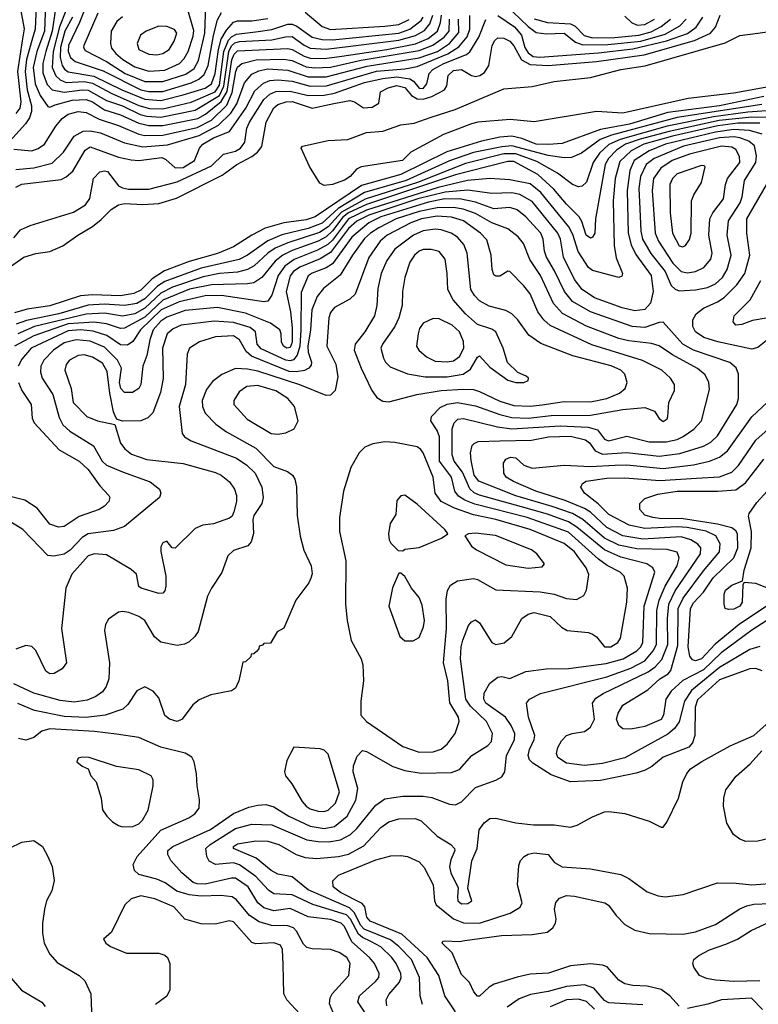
# Model space of a CAD drawing. Extents: x 997026 to 1115308, y 536381 to 619039.
# Tile 307 of 484: x 1060215 to 1063877, y 586983 to 591862. Entities that reach past the tile are written whole.
import ezdxf

# ---------------------------------------------------------------- set-up
doc = ezdxf.new("R2010")
doc.units = 0

msp = doc.modelspace()

# ---------------------------------------------------------------- linework, layer by layer
at = {"layer": '0CON20XD'}
for points in [[(1060306.4, 592155), (1060292.1, 591815), (1060275, 591758.8), (1060248.9, 591665), (1060241.7, 591605), (1060252.2, 591515), (1060273.9, 591435), (1060273.1, 591406.9), (1060263.7, 591376.3), (1060244, 591346), (1060148.7, 591241.3)], [(1060415.7, 592075), (1060376, 591805), (1060344.7, 591705), (1060329.1, 591645), (1060329.1, 591599.1), (1060350.9, 591540.9), (1060375, 591514), (1060435, 591502.4), (1060525, 591515.3), (1060555, 591512.8), (1060645, 591462), (1060725, 591435.3), (1060812, 591392), (1060845, 591383.4), (1060915, 591379.1), (1061085, 591414.4), (1061205, 591486.8), (1061227.7, 591532.3), (1061252.3, 591705), (1061265, 591731.9), (1061282.2, 591747.8), (1061305, 591754.5), (1061465, 591762), (1061532.3, 591777.7), (1061565, 591778.7), (1061625, 591735.2), (1061655, 591721.4), (1061735, 591716.2), (1062095, 591760), (1062176.8, 591783.2), (1062221.6, 591808.4), (1062248.2, 591841.8), (1062263.1, 591885)], [(1060344.7, 591985.3), (1060337.8, 591805), (1060300.4, 591705), (1060282.4, 591625), (1060292.2, 591545), (1060316.4, 591486.4), (1060355, 591431.9), (1060365, 591429.2), (1060390.1, 591439.9), (1060475, 591464.2), (1060545, 591466.8), (1060575, 591455.1), (1060635, 591416.2), (1060715, 591390.4), (1060805, 591348.9), (1060855, 591338.1), (1060925, 591338), (1061097.2, 591372.8), (1061135.8, 591394.2), (1061213.7, 591456.3), (1061243.7, 591506.3), (1061267.4, 591662.6), (1061278.1, 591691.9), (1061295, 591708.5), (1061545, 591719.3), (1061565, 591715.2), (1061625, 591681.6), (1061655, 591671.5), (1061725, 591669.2), (1061799.7, 591680.3), (1062035, 591713.7), (1062176.8, 591743.2), (1062240.2, 591769.8), (1062287, 591805), (1062301.8, 591848.2), (1062305.3, 591885)], [(1060560.4, 591975), (1060511.4, 591848.6), (1060456.4, 591735), (1060454.4, 591705), (1060467, 591675), (1060489.6, 591655), (1060525, 591642.9), (1060628.2, 591608.2), (1060815, 591514.3), (1060855, 591506), (1060925, 591506.9), (1061065, 591549.1), (1061102.9, 591567.1), (1061129.8, 591590.2), (1061149.6, 591635), (1061175.5, 591784.5), (1061195, 591861.5), (1061215, 591898)], [(1060855, 591606.8), (1060935, 591612.9), (1061006.4, 591645), (1061029.6, 591670.4), (1061049.5, 591705), (1061075, 591780), (1061079, 591809), (1061034.5, 591955.5)], [(1060218.8, 591915), (1060236.5, 591816.5), (1060227, 591757), (1060203.4, 591605), (1060219.9, 591455), (1060215.7, 591424.3), (1060195, 591397)], [(1060444, 591906), (1060413, 591827), (1060381.6, 591705), (1060375.4, 591625.4), (1060393.5, 591583.5), (1060415, 591563.9), (1060445, 591551.1), (1060535, 591555.3), (1060575, 591547.4), (1060668.1, 591498.1), (1060805, 591436.9), (1060857.6, 591422.4), (1060925, 591420.2), (1061065, 591453.3), (1061183.5, 591505), (1061205, 591538.2), (1061226.6, 591705), (1061249.7, 591760.3), (1061265, 591777.7), (1061288.9, 591791.1), (1061396.4, 591803.6), (1061465, 591814.1), (1061545, 591839.9), (1061565, 591840.6), (1061589.6, 591829.6), (1061665, 591776.1), (1061715, 591763.7), (1061765, 591761.8), (1062095.1, 591794.9), (1062149.8, 591815), (1062205, 591858.1), (1062215.1, 591875)], [(1060602.1, 591895), (1060532.1, 591735), (1060530.5, 591725), (1060539, 591709), (1060645, 591654.2), (1060738.1, 591595), (1060835, 591555.4), (1060925, 591555.4), (1061037.7, 591592.3), (1061079.6, 591620.4), (1061100.8, 591659.2), (1061132.3, 591795), (1061137.5, 591932.5)], [(1061629.6, 591899.6), (1061715, 591828.2), (1061755, 591813.3), (1062025, 591829.5), (1062095, 591839), (1062145, 591863.5)], [(1062660.4, 591900.4), (1062735, 591827.7), (1062775, 591799.2), (1062825, 591791.5), (1062915, 591795.6), (1062970.2, 591750.2), (1063007.6, 591737.6), (1063131, 591739)], [(1060152.2, 590627.8), (1060235.4, 590684.6), (1060295, 590703.5), (1060365, 590713.3), (1060428.6, 590741.4), (1060502.9, 590795), (1060575, 590836.9), (1060618.8, 590871.2), (1060668.3, 590921.7), (1060705, 590944.6), (1060735, 590950.6), (1060825, 590945.8), (1060905, 590951.8), (1060992.3, 590977.7), (1061218.6, 591091.4), (1061291.8, 591145), (1061366.5, 591183.5), (1061394.1, 591205.9), (1061415.6, 591234.4), (1061436.2, 591355), (1061474.3, 591425), (1061495, 591441.6), (1061535.4, 591454.6), (1061565, 591456.7), (1061665, 591423.5), (1061772.4, 591447.6), (1061851.3, 591461.3), (1061874.4, 591454.4), (1061920, 591425), (1061962, 591428), (1061995, 591448.8), (1062004.4, 591505), (1062041.1, 591525), (1062085, 591535.9), (1062125, 591527), (1062157, 591487), (1062185, 591470), (1062215, 591468.5), (1062258.9, 591481.1), (1062320.9, 591515), (1062332.5, 591535), (1062338.8, 591585), (1062365, 591611.1), (1062405, 591615.7), (1062455, 591585.7), (1062475, 591581), (1062496.4, 591585), (1062519.9, 591600.1), (1062541.4, 591635), (1062556.7, 591735), (1062570.1, 591759.9), (1062585, 591771.5), (1062615, 591770), (1062645, 591755.3), (1062665, 591732), (1062703, 591663), (1062745, 591639.6), (1062835, 591635.6), (1063075, 591654.2), (1063311.3, 591688.7), (1063560.1, 591759.9), (1063639.4, 591795), (1063664.8, 591825), (1063687.9, 591885)], [(1060185, 591220.5), (1060275, 591212.3), (1060306.2, 591223.8), (1060338.5, 591245), (1060393.6, 591335), (1060425, 591371.9), (1060455, 591393.7), (1060505, 591406.6), (1060545, 591401.9), (1060609.6, 591369.6), (1060705, 591338), (1060804.7, 591294.7), (1060835, 591288), (1060925, 591290.1), (1061095, 591327.2), (1061165.1, 591364.9), (1061241.3, 591438.7), (1061268.3, 591501.7), (1061285.6, 591605), (1061295, 591626.8), (1061316.9, 591645), (1061386.5, 591663.5), (1061525, 591667.1), (1061565, 591660.4), (1061635, 591629.4), (1061677, 591623), (1061755, 591626.7), (1061907.9, 591662.1), (1062195, 591709.1), (1062263.6, 591736.4), (1062319.4, 591775), (1062343.3, 591805), (1062346.4, 591865)], [(1060185, 590781.1), (1060218.5, 590821.5), (1060267.1, 590842.9), (1060481.1, 590908.9), (1060541.5, 590945), (1060563.1, 590976.9), (1060580.3, 591075), (1060612.5, 591107.5), (1060635, 591113.9), (1060649.4, 591109.4), (1060705, 591039.6), (1060725, 591028.5), (1060755, 591022.6), (1060855, 591022.7), (1060995, 591058.1), (1061165, 591137.9), (1061224.8, 591195.2), (1061285, 591210.5), (1061309.3, 591225), (1061331.3, 591255), (1061341.5, 591325), (1061353.4, 591355), (1061425, 591466.6), (1061455, 591493.3), (1061485, 591505.8), (1061555, 591508.7), (1061645, 591486.1), (1061725, 591487.8), (1061775, 591498.4), (1061925, 591551.4), (1062015, 591571), (1062085, 591578.6), (1062149.7, 591569.7), (1062167.4, 591557.4), (1062195, 591522.9), (1062215, 591522), (1062233.8, 591545), (1062244.3, 591595), (1062263, 591615), (1062318.1, 591645), (1062430.2, 591689.8), (1062447, 591703), (1062491.8, 591775), (1062526.4, 591863.6)], [(1060195, 591032.9), (1060225, 591047.6), (1060420.9, 591070.9), (1060445, 591082.7), (1060477.7, 591112.3), (1060539.2, 591215), (1060565, 591231.8), (1060705, 591181.3), (1060767.7, 591167.7), (1060805, 591165.2), (1060919.2, 591179.2), (1060939.6, 591169.6), (1060985, 591128.1), (1061025, 591130), (1061081.8, 591165), (1061105.8, 591225), (1061123.3, 591245), (1061175, 591276.4), (1061255, 591307.8), (1061336.3, 591423.7), (1061379.9, 591510.1), (1061422.8, 591547.2), (1061455, 591560.2), (1061495.4, 591564.6), (1061565, 591557.4), (1061655, 591532.2), (1061736, 591534), (1061983.7, 591606.3), (1062125, 591619.4), (1062185, 591631), (1062337.8, 591692.2), (1062391.6, 591728.4), (1062433.5, 591776.5), (1062447.2, 591815), (1062447, 591883)], [(1060195, 591120), (1060285, 591128.3), (1060375, 591150.7), (1060432.5, 591205), (1060484.8, 591285.2), (1060530.3, 591309.7), (1060565, 591312), (1060615, 591301.5), (1060735, 591251.3), (1060825, 591231.5), (1060948.2, 591241.8), (1061105, 591288.6), (1061200.7, 591339.3), (1061261.2, 591398.8), (1061291.9, 591445), (1061330.1, 591549.9), (1061365, 591592), (1061401.2, 591608.8), (1061445, 591618.3), (1061545, 591612.5), (1061645, 591579.6), (1061735, 591578.8), (1061937.8, 591632.2), (1062195, 591672.8), (1062285.6, 591705), (1062346.4, 591745), (1062391.7, 591798.3), (1062389.9, 591865)], [(1060476.5, 591875), (1060438.8, 591805), (1060416.5, 591725), (1060415.6, 591675.6), (1060424.9, 591635), (1060436.5, 591616.5), (1060455, 591603.7), (1060582.9, 591582.9), (1060720.9, 591515), (1060835, 591467.6), (1060915, 591461.2), (1061025, 591489.1), (1061135, 591522.9), (1061165.2, 591545), (1061183.9, 591595), (1061200.4, 591715), (1061214.3, 591765.7), (1061239.4, 591810.6), (1061275, 591850.6), (1061295, 591857), (1061365, 591856.7), (1061445, 591867.3)], [(1060725, 591876.5), (1060696.9, 591853.1), (1060668.8, 591805), (1060665.2, 591745), (1060670.7, 591720.7), (1060690.8, 591695), (1060725.9, 591665), (1060785, 591628.6), (1060855, 591606.8)], [(1062585, 591882.5), (1062667.4, 591827.4), (1062702.3, 591785), (1062719.4, 591725), (1062735, 591697.5), (1062760.5, 591680.5), (1062794, 591676), (1063085, 591697.4), (1063255, 591717.5), (1063421.9, 591758.1), (1063526.4, 591793.6), (1063568.9, 591825), (1063602.5, 591875)], [(1062765, 591866.4), (1062831, 591849), (1062945, 591842.5), (1062969.4, 591829.4), (1063014, 591784), (1063055, 591771.7), (1063165, 591773.8), (1063285, 591785.4), (1063345, 591801.6), (1063395, 591827.9), (1063441.3, 591865)], [(1063131, 591739), (1063295, 591756.6), (1063415, 591790.2), (1063487.5, 591832.5), (1063518.3, 591865)], [(1063215, 591879.2), (1063247.5, 591847.5), (1063275.8, 591835.8), (1063315, 591839), (1063361.9, 591865)], [(1060895, 591688.2), (1060925, 591694.1), (1060955.5, 591715), (1060981.5, 591755), (1060993.5, 591795), (1060983.1, 591813.1), (1060945, 591827.7), (1060905, 591829.6), (1060842, 591805), (1060814.2, 591785), (1060797.8, 591745), (1060805.6, 591715), (1060855, 591691.8), (1060895, 591688.2)], [(1063965, 591536.6), (1063755, 591498.8), (1063529, 591471), (1063205, 591398.6), (1063075, 591407.1), (1062765, 591355.6), (1062646.8, 591366.8), (1062486.3, 591353.7), (1062455, 591345.6), (1062316.2, 591293.8), (1062154.1, 591205.9), (1062112.5, 591165), (1061907.5, 591132.5), (1061885, 591121.9), (1061852.5, 591085), (1061825, 591066.2), (1061765, 591045.6), (1061725, 591040.8), (1061702.7, 591052.7), (1061652, 591135), (1061610, 591225), (1061616.7, 591235), (1061745, 591263.9), (1061842, 591268), (1061935, 591302.9), (1062015, 591310), (1062105, 591341.4), (1062170.3, 591349.7), (1062255, 591378.6), (1062373.2, 591416.8), (1062615, 591519.4), (1062755, 591530.6), (1062865, 591556.2), (1063044.5, 591575.5), (1063195, 591614.8), (1063316.4, 591633.6), (1063713.2, 591746.8), (1063785, 591784.5), (1063875, 591794.7), (1064135, 591832.9)], [(1063905, 591481.6), (1063685, 591434.8), (1063428.4, 591401.6), (1063237.9, 591345), (1063095, 591318.1), (1062905, 591248.7), (1062836.7, 591243.3), (1062775, 591246.1), (1062705, 591272.7), (1062655, 591284.9), (1062595, 591279.4), (1062505, 591259.4), (1062332.2, 591207.8), (1062105, 591095.1), (1061909.7, 591040.3), (1061679.6, 590885), (1061635, 590870.7), (1061524.9, 590855.1), (1061431.3, 590828.7), (1061365.1, 590794.9), (1061275, 590736.8), (1061195, 590704.1), (1061055, 590663.7), (1060932.4, 590617.6), (1060871.3, 590578.7), (1060815, 590522.1), (1060780, 590505), (1060715, 590494.1), (1060575, 590498.5), (1060515.9, 590494.1), (1060365, 590444.8), (1060252, 590428), (1060189.7, 590410.3)], [(1063895, 591441.8), (1063475, 591376.7), (1063149.5, 591290.5), (1063092, 591268), (1062999.9, 591200.1), (1062950.6, 591179.4), (1062915, 591177.9), (1062835, 591189.5), (1062655, 591236.3), (1062605, 591232.2), (1062465, 591203.3), (1062345, 591163.3), (1062131.7, 591065), (1061925, 591005.5), (1061793.5, 590926.5), (1061715, 590853.4), (1061645, 590827.9), (1061515, 590795.9), (1061445, 590765.7), (1061345, 590695.2), (1061303.3, 590673.2), (1061115, 590631.1), (1060935, 590564.2), (1060898.6, 590541.4), (1060835, 590479.4), (1060795, 590455.6), (1060734.4, 590445.6), (1060635, 590452.8), (1060555, 590447.7), (1060408.5, 590405), (1060248.2, 590371.8), (1060197.1, 590352.9)], [(1063963.1, 591413.1), (1063825, 591404.2), (1063655, 591381.2), (1063425, 591334.2), (1063191.1, 591268.9), (1063136.2, 591243.8), (1063089.8, 591200.2), (1063058.7, 591155), (1063025, 591057.5), (1063003.6, 591036.4), (1062985, 591034.5), (1062955, 591046.2), (1062881.2, 591101.2), (1062778.9, 591158.9), (1062675, 591197.4), (1062615, 591196.9), (1062425, 591150), (1062187.7, 591055), (1061927.6, 590972.4), (1061811, 590909), (1061745, 590835.7), (1061702, 590808), (1061545, 590757), (1061480.7, 590729.3), (1061444.4, 590705), (1061378, 590642), (1061345, 590624.1), (1061295, 590611.3), (1061205, 590603.9), (1061125, 590587.3), (1060973.1, 590536.9), (1060915, 590507), (1060835, 590431.9), (1060785, 590404.2), (1060725, 590392.9), (1060635, 590408), (1060545, 590403.3), (1060288.2, 590341.8), (1060205.2, 590305)], [(1063965, 591377.8), (1063845, 591379.9), (1063682.2, 591362.2), (1063435, 591308.4), (1063290.5, 591269.5), (1063219.1, 591245), (1063173, 591215), (1063134.5, 591175), (1063117.4, 591145), (1063069.7, 590875), (1063066.4, 590805), (1063055.4, 590785), (1063045, 590780), (1063023.7, 590795), (1063002.3, 590862.3), (1062989.1, 590885), (1062925, 590948.2), (1062863, 591023), (1062784.3, 591095), (1062665, 591158.8), (1062635, 591159.6), (1062537.8, 591135), (1062375, 591092.7), (1061935, 590946.1), (1061845.6, 590905), (1061816.4, 590883.6), (1061765, 590815.3), (1061735, 590786.8), (1061695, 590763.9), (1061565, 590718.5), (1061518.7, 590695), (1061482.1, 590665), (1061414.9, 590585.1), (1061375, 590558.5), (1061345, 590553), (1061165, 590548.5), (1061056.1, 590526.1), (1060925, 590472.7), (1060835, 590388.2), (1060735, 590333.8), (1060715, 590331.4), (1060644.9, 590354.9), (1060583.9, 590363.9), (1060455, 590355.2), (1060285, 590296.3), (1060188.3, 590245)], [(1063896.1, 591295), (1063833.9, 591313.9), (1063755, 591317.5), (1063665, 591305.1), (1063417.1, 591245), (1063335, 591213), (1063262.1, 591165), (1063239.1, 591115), (1063225.8, 591015.8), (1063231, 590805), (1063247.1, 590747.1), (1063269.3, 590699.3), (1063346, 590595), (1063356.1, 590515), (1063342, 590458), (1063315, 590426.8), (1063265, 590419.8), (1063201.9, 590435), (1063065, 590484), (1063003.2, 590525), (1062966.1, 590575), (1062910.4, 590685), (1062895.6, 590775), (1062882.7, 590805), (1062755, 590961), (1062695, 590996.1), (1062655, 591003.9), (1062555, 591001.3), (1062437.4, 591017.4), (1062325, 591007.8), (1062188.7, 590975), (1061945, 590894.1), (1061886.6, 590863.4), (1061845, 590828), (1061755, 590708.6), (1061705, 590677.5), (1061603.3, 590635), (1061573.1, 590615), (1061555, 590592.7), (1061536.3, 590515), (1061557.6, 590415), (1061565.2, 590334.9), (1061565, 590263.3), (1061555, 590237.2), (1061540, 590235), (1061522.1, 590245), (1061512.1, 590265), (1061511.8, 590305), (1061504.7, 590324.7), (1061457.6, 590357.6), (1061335, 590408), (1061195, 590435.8), (1061035, 590421.4), (1060945, 590388.6), (1060915, 590367.5), (1060876.4, 590325), (1060860.6, 590275), (1060845, 590197.5), (1060825.4, 590145), (1060816.1, 590055), (1060805, 590034.6), (1060774.8, 590015.2), (1060735, 590015.3), (1060716.2, 590035), (1060710.2, 590065), (1060719.4, 590135), (1060700.2, 590175), (1060635, 590239.3), (1060565, 590269.3), (1060495, 590275.1), (1060435, 590261), (1060382.5, 590225), (1060334.1, 590175), (1060319.1, 590145), (1060317.8, 590115), (1060326.4, 590086.4), (1060379.6, 590005), (1060410.7, 589890.7), (1060429.2, 589855), (1060462.7, 589822.7), (1060580.8, 589750.8), (1060624.3, 589675), (1060644.7, 589655), (1060725, 589621.1), (1060862.4, 589572.4), (1060907.8, 589535), (1060914.4, 589515), (1060907.8, 589495), (1060735, 589350), (1060679.4, 589330.6), (1060555, 589314.8), (1060525, 589296.3), (1060465, 589233.1), (1060435, 589213.2), (1060384, 589204), (1060355, 589207.3), (1060230.4, 589335), (1060175, 589370.9)], [(1063885, 591349.2), (1063775, 591348.8), (1063675.9, 591335.9), (1063451.9, 591285), (1063309.5, 591245), (1063246.9, 591213.1), (1063190.6, 591159.4), (1063167.3, 591075), (1063157.3, 590965), (1063162.9, 590742.9), (1063172.7, 590682.7), (1063203.8, 590605), (1063199.5, 590590.5), (1063185.8, 590584.2), (1063055, 590618.9), (1063035, 590634.5), (1062983.2, 590713.2), (1062957.8, 590797.8), (1062938, 590835), (1062797.9, 591005), (1062745, 591049), (1062645, 591068.8), (1062545, 591074.8), (1062434.6, 591064.6), (1062289.3, 591030.7), (1061935, 590918.8), (1061845, 590876.1), (1061765, 590769.9), (1061742, 590748), (1061690.5, 590719.5), (1061575, 590674.6), (1061528.9, 590641.1), (1061496.9, 590595), (1061465, 590497.1), (1061445, 590467.8), (1061425, 590464.6), (1061215.7, 590495.7), (1061134.5, 590494.5), (1061005, 590464.7), (1060916.5, 590425), (1060813.4, 590325), (1060775, 590266.7), (1060750.1, 590249.9), (1060715, 590251.5), (1060647, 590297), (1060578.9, 590318.9), (1060515.9, 590325.9), (1060455, 590320.9), (1060271.1, 590235), (1060225, 590179.6), (1060207.4, 590145)], [(1063485, 590519.1), (1063565, 590523.8), (1063625, 590535.7), (1063665, 590552.5), (1063699.8, 590585), (1063722.2, 590625), (1063742, 590695), (1063722.8, 590795), (1063729.7, 590865), (1063786.8, 590955), (1063796.8, 590985), (1063808, 591065), (1063864.4, 591155), (1063867.4, 591187.4), (1063857.3, 591237.3), (1063830.5, 591260.5), (1063785, 591277.2), (1063755, 591281), (1063685, 591276.5), (1063505.2, 591234.8), (1063361.2, 591175), (1063321, 591145), (1063292, 591085), (1063284, 591025), (1063288.9, 590925), (1063293.8, 590815), (1063303.4, 590775), (1063343.5, 590703.5), (1063415.5, 590615), (1063444.8, 590544.8), (1063465, 590526.1), (1063485, 590519.1)], [(1063525, 590607.7), (1063565, 590614.2), (1063606.3, 590633.7), (1063640.9, 590675), (1063648.1, 590705), (1063631.4, 590795), (1063636.9, 590875), (1063650.8, 590905), (1063703.8, 590975), (1063713.8, 591045), (1063724.8, 591075), (1063785.2, 591155), (1063783.4, 591185), (1063765, 591218.7), (1063745, 591229.8), (1063695, 591234.8), (1063535, 591195.9), (1063449.4, 591165), (1063393.7, 591126.3), (1063357, 591075), (1063349.8, 591015), (1063365.2, 590805), (1063382.4, 590765), (1063453.5, 590655), (1063493.6, 590613.6), (1063525, 590607.7)], [(1063503.1, 590736.9), (1063515, 590742.9), (1063536.4, 590773.6), (1063544.7, 590805), (1063545.3, 590965), (1063556.9, 590995), (1063595, 591056.2), (1063612.5, 591132.5), (1063608.3, 591138.3), (1063595, 591139.2), (1063475, 591097.9), (1063451.8, 591075), (1063437.6, 591045), (1063439.4, 590905), (1063451, 590805), (1063485, 590741.5), (1063503.1, 590736.9)], [(1063956.8, 590303.2), (1063875, 590238.2), (1063845, 590229.6), (1063675.8, 590265), (1063606.9, 590286.9), (1063564.7, 590315), (1063551.8, 590341.8), (1063552.7, 590375), (1063568.5, 590405), (1063605, 590433.3), (1063675, 590463.5), (1063708.2, 590485), (1063771, 590549), (1063810.2, 590605), (1063834.2, 590695), (1063820.2, 590805), (1063820.2, 590875), (1063935.3, 591075)], [(1063895.9, 588635.9), (1063865, 588646.4), (1063835, 588645.7), (1063685, 588591), (1063575, 588491.1), (1063563.1, 588455), (1063562.7, 588315), (1063550.9, 588279.1), (1063533.1, 588256.9), (1063405, 588208.2), (1063349, 588161), (1063316.2, 588143.8), (1063271.8, 588128.2), (1063175, 588107.7), (1063095, 588091.1), (1062945.5, 588085.5), (1062849.4, 588119.4), (1062758.3, 588178.3), (1062741.8, 588195), (1062735.4, 588215.4), (1062742.4, 588245), (1062766.2, 588295), (1062768.5, 588315), (1062737.1, 588405), (1062726.7, 588475), (1062742.9, 588495), (1062796.7, 588523.2), (1063125, 588606.2), (1063245, 588648), (1063315, 588684.4), (1063356.2, 588735), (1063371.5, 588765), (1063373.3, 588935), (1063384.9, 588985.1), (1063415.8, 589054.2), (1063473.8, 589155), (1063484.1, 589195), (1063475, 589223.3), (1063425, 589237.4), (1063275, 589240), (1063185, 589258.6), (1063115, 589292.9), (1063007.3, 589385), (1062955, 589414.4), (1062855, 589449.9), (1062675, 589501.8), (1062491.3, 589575), (1062468.1, 589605), (1062452.4, 589677.6), (1062449.3, 589715), (1062458.5, 589751.5), (1062467.3, 589762.7), (1062488, 589772), (1062595, 589775.2), (1062751.9, 589778.1), (1062836.7, 589795), (1062945, 589798), (1063020.4, 589780.4), (1063039.4, 589765), (1063068.2, 589725), (1063105, 589708.4), (1063225, 589716.9), (1063385, 589699.8), (1063487.9, 589712.1), (1063605, 589749.5), (1063640.8, 589769.2), (1063675, 589799.2), (1063770.6, 589955), (1063778.4, 589985), (1063779.3, 590105), (1063767.4, 590137.4), (1063735, 590164.1), (1063555, 590224.4), (1063503.4, 590255), (1063405, 590363.8), (1063385, 590362), (1063315, 590336.9), (1063251.7, 590341.7), (1063045, 590414.8), (1062956, 590466), (1062915.1, 590515.1), (1062867, 590617), (1062826.1, 590685), (1062816.1, 590715), (1062809.8, 590775), (1062797.8, 590805), (1062724.9, 590884.9), (1062680.7, 590920.7), (1062645, 590930.7), (1062565, 590925.2), (1062475, 590958.3), (1062395, 590974.9), (1062315, 590972.6), (1062241.3, 590958.7), (1062005.7, 590885), (1061946, 590855), (1061861, 590785), (1061765, 590652.9), (1061735, 590631.8), (1061665, 590606.6), (1061645, 590593.3), (1061609.6, 590510.4), (1061609.3, 590325), (1061603.3, 590245), (1061590.3, 590199.7), (1061572.9, 590177.1), (1061555, 590171.4), (1061535, 590175.7), (1061411.3, 590231.3), (1061393, 590255), (1061383.6, 590315), (1061357.2, 590337.2), (1061275, 590362.1), (1061178.2, 590368.2)], [(1062034.7, 586975), (1062032, 587005), (1062045, 587031.8), (1062097.9, 587092.1), (1062106.2, 587115), (1062104.3, 587135), (1062081.9, 587185), (1062059.8, 587215), (1062005, 587267.7), (1061955, 587294.6), (1061915, 587314.1), (1061895, 587331), (1061855.2, 587405.2), (1061835, 587425.5), (1061667.9, 587477.9), (1061565, 587525.5), (1061475, 587529.5), (1061448.1, 587548.1), (1061385.9, 587615.9), (1061305, 587674.2), (1061275, 587683.9), (1061184.8, 587674.8), (1061155, 587692.5), (1061142.5, 587715), (1061138.4, 587755), (1061158.4, 587775), (1061285, 587854.4), (1061365, 587874.8), (1061465, 587871.6), (1061638.5, 587798.5), (1061695, 587788.8), (1061747.9, 587787.9), (1061805, 587798.5), (1061855, 587823.4), (1061886.4, 587853.6), (1061979.9, 587970.1), (1062025, 588000.3), (1062115, 588014.3), (1062215, 588013.7), (1062257.4, 588007.4), (1062345, 587974.6), (1062375, 587971.5), (1062405, 587985.4), (1062475, 588057.1), (1062576.2, 588093.8), (1062605, 588110.5), (1062620, 588135), (1062628.3, 588215), (1062667.3, 588292.7), (1062669.5, 588325), (1062651.2, 588365), (1062623.1, 588405), (1062525.2, 588475), (1062516.1, 588495), (1062516.9, 588525), (1062545, 588574.4), (1062585, 588604), (1062605, 588606.7), (1062645, 588598), (1062725, 588631.5), (1062825, 588645.3), (1062935, 588647.5), (1063121.8, 588671.8), (1063206.2, 588695), (1063274.2, 588735), (1063293.9, 588755), (1063303.5, 588775), (1063311.5, 588955), (1063364.1, 589124.1), (1063354.6, 589145), (1063323.3, 589165), (1063195, 589198.5), (1063115, 589234.8), (1062977.7, 589347.7), (1062935, 589373.6), (1062831.7, 589411.7), (1062702.4, 589447.6), (1062495, 589505.7), (1062468, 589518), (1062447.2, 589537.2), (1062410.3, 589620.3), (1062369.6, 589675), (1062358.3, 589705), (1062358.8, 589835), (1062368.2, 589865), (1062387.6, 589882.4), (1062415, 589885.6), (1062584.1, 589844.1), (1062655, 589834.3), (1062895, 589850.1), (1063033, 589843), (1063079, 589829), (1063115, 589783.4), (1063133.3, 589775), (1063225, 589798.6), (1063335, 589770.2), (1063420.5, 589769.5), (1063475, 589782.2), (1063505, 589796.3), (1063557.7, 589832.3), (1063594.6, 589875), (1063635, 590030), (1063630.8, 590065), (1063612.9, 590102.9), (1063575, 590134.1), (1063451.9, 590201.9), (1063385, 590246.4), (1063347.4, 590257.4), (1063235, 590270.4), (1063185, 590282.1), (1063025, 590343.6), (1062906.3, 590406.3), (1062861.4, 590455), (1062797, 590595), (1062744.3, 590674.3), (1062712.8, 590752.8), (1062686.8, 590786.8), (1062635.7, 590825.7), (1062555, 590854.8), (1062475, 590901.3), (1062413.1, 590923.1), (1062365, 590932.1), (1062285, 590930.3), (1062195, 590912.1), (1062081.9, 590875), (1061995, 590831.4), (1061954, 590805), (1061925, 590777.4), (1061864.4, 590695), (1061804.2, 590595.8), (1061720.5, 590529.5), (1061690.4, 590489.6), (1061663.1, 590425), (1061657.1, 590325), (1061643.7, 590245), (1061644.6, 590214.6), (1061661.4, 590165), (1061659.8, 590150.2), (1061648.8, 590135), (1061626.1, 590123.9), (1061585, 590117.1), (1061551, 590119), (1061364.7, 590194.7), (1061338.3, 590218.3), (1061305, 590276.2), (1061275, 590295.6), (1061185, 590290), (1061105.7, 590265), (1061057.1, 590235), (1061044.4, 590205), (1061037.1, 590055), (1061005.8, 589945), (1061020.9, 589810.9), (1061032.5, 589795), (1061065.3, 589775.3), (1061289.1, 589689.1), (1061340.8, 589655), (1061382.5, 589615), (1061415.2, 589545.2), (1061422.6, 589495), (1061415.7, 589464.3), (1061375.4, 589405), (1061371.1, 589385), (1061373.5, 589316.5), (1061362.5, 589275), (1061345.6, 589254.4), (1061275, 589231.8), (1061246.5, 589205), (1061216.8, 589123.2), (1061165, 589045.7), (1061146.4, 589005), (1061099.1, 588830.9), (1061083.3, 588805), (1061055, 588778.9), (1061032.4, 588767.6), (1060995, 588760.9), (1060915, 588776.9), (1060883.9, 588803.9), (1060835, 588885.3), (1060805, 588905.3), (1060755.2, 588925.2), (1060725, 588929.6), (1060704.7, 588925.3), (1060655, 588891.4), (1060639.5, 588865), (1060634.6, 588835), (1060660, 588675), (1060657.5, 588595), (1060643.1, 588556.9), (1060625, 588531.1), (1060592, 588508), (1060549.3, 588490.7), (1060485, 588479.5), (1060415, 588487.6), (1060285, 588524), (1060185, 588571.4)], [(1061938, 586925), (1061890.5, 586995), (1061899.5, 587025), (1061979.6, 587095), (1061994.7, 587115), (1061996.6, 587135), (1061973.4, 587185), (1061949.1, 587215), (1061861.7, 587291.7), (1061825, 587368.9), (1061808.2, 587385), (1061755, 587403.8), (1061645, 587416), (1061555, 587457.3), (1061475, 587445.9), (1061425, 587461.5), (1061395, 587485.4), (1061347.5, 587565), (1061285, 587607), (1061265, 587607.5), (1061135, 587578.5), (1061095, 587579), (1061075, 587585.8), (1061018.2, 587635), (1060964.3, 587695), (1060949.4, 587725), (1060950, 587745), (1060974, 587765), (1061161, 587849), (1061275, 587928.9), (1061350.4, 587959.6), (1061395, 587970.4), (1061435, 587973.5), (1061475, 587961.5), (1061549.2, 587915), (1061655, 587865.2), (1061725, 587853.7), (1061775.4, 587864.6), (1061838.3, 587915), (1061881, 587995), (1061891.8, 588051.8), (1061868.9, 588135), (1061869.4, 588165), (1061888, 588212), (1061915, 588240), (1061935, 588235.7), (1062065, 588161.8), (1062125, 588141.9), (1062205, 588127.5), (1062355, 588132.1), (1062395, 588146.9), (1062456.7, 588215), (1062535.3, 588264.7), (1062554.5, 588285), (1062558.2, 588325), (1062529.7, 588385), (1062449.4, 588459.4), (1062427.1, 588495), (1062401.1, 588695), (1062403.6, 588755), (1062412, 588788), (1062440.6, 588859.4), (1062455, 588877.5), (1062475, 588887.5), (1062495, 588872.5), (1062555, 588775.6), (1062575, 588766.4), (1062616.5, 588773.5), (1062655.6, 588805), (1062705, 588894.2), (1062735, 588915.6), (1062765, 588924.5), (1062844.3, 588905), (1062901, 588851), (1062928.6, 588835), (1063034.8, 588824.8), (1063055, 588817.8), (1063075, 588804.6), (1063115, 588754.3), (1063145, 588754.3), (1063180.6, 588775), (1063192.8, 588797.2), (1063225.3, 588975), (1063228.5, 589045), (1063212.5, 589105), (1063192.5, 589125), (1063127.9, 589157.9), (1063085, 589187.9), (1062935, 589322.4), (1062730.4, 589395), (1062470.8, 589460.8), (1062421.1, 589481.1), (1062390.8, 589500.8), (1062372.3, 589525), (1062356.1, 589595), (1062297, 589675), (1062297, 589795), (1062285, 589826.5), (1062253.1, 589875), (1062256.7, 589895), (1062299, 589941), (1062335, 589956.5), (1062385, 589964.4), (1062475, 589949.3), (1062595, 589905.2), (1062655, 589890.3), (1062735, 589887.7), (1062849.3, 589900.7), (1063045, 589902.7), (1063205, 589930.5), (1063315, 589940), (1063361.7, 589921.7), (1063385.6, 589885), (1063405, 589870.9), (1063425, 589884.3), (1063428.9, 589895), (1063433.3, 589965), (1063461.5, 590025), (1063461.5, 590055), (1063442.2, 590085), (1063398.1, 590125), (1063302.8, 590172.8), (1063051.7, 590251.7), (1062845, 590346.9), (1062813.3, 590375), (1062784.5, 590414.5), (1062745, 590503.1), (1062715, 590543.5), (1062645, 590613.8), (1062635, 590616.7), (1062595, 590590.8), (1062575, 590591.4), (1062565, 590598), (1062556.9, 590625), (1062552.9, 590695), (1062531.2, 590771.2), (1062499.6, 590805), (1062415, 590864.8), (1062355, 590883.6), (1062285, 590888.1), (1062206.5, 590875), (1062154.1, 590855), (1062037.1, 590795), (1062001.7, 590765), (1061945.5, 590684.5), (1061877.6, 590502.4), (1061852.1, 590477.9), (1061775, 590436.4), (1061755, 590410.8), (1061747.7, 590385), (1061737.3, 590245), (1061782.9, 590155), (1061791.7, 590091.7)], [(1062745, 589946.5), (1062805, 589953.8), (1062915, 589970.4), (1063045, 589968.7), (1063125, 589985.2), (1063188, 590012), (1063217.5, 590035), (1063226, 590065), (1063214.7, 590104.7), (1063194.4, 590125), (1063147.3, 590147.3), (1062956.8, 590196.8), (1062798.1, 590258.1), (1062739, 590299), (1062685, 590375.5), (1062654.4, 590405), (1062625, 590421.3), (1062543.1, 590443.1), (1062495, 590468.9), (1062469.7, 590495), (1062452.1, 590525), (1062433.8, 590705), (1062417.3, 590747.3), (1062385.4, 590785), (1062354.5, 590805), (1062305, 590820.7), (1062275, 590823.3), (1062215, 590816.5), (1062166.6, 590795), (1062074.1, 590725), (1062035, 590669.1), (1062007.7, 590605), (1061989.7, 590530.3), (1061986.2, 590445), (1061974.3, 590395), (1061926.6, 590315), (1061878.2, 590255), (1061873.4, 590225), (1061908.2, 590135), (1061961.1, 590025), (1061985, 589990.5), (1062015, 589971.8), (1062045, 589968.5), (1062184, 590005), (1062305.2, 590025.2), (1062415, 590030.7), (1062465, 590029), (1062495, 590020.2), (1062595, 589972.4), (1062665, 589949.8), (1062745, 589946.5)], [(1062715, 590064), (1062736.4, 590073.6), (1062737.5, 590085), (1062725.9, 590095.9), (1062683.9, 590113.9), (1062633.9, 590163.9), (1062611.4, 590235), (1062575.6, 590315), (1062555, 590328.9), (1062485, 590352), (1062425.3, 590405), (1062363.9, 590473.9), (1062337.7, 590525), (1062334.6, 590605), (1062323.8, 590675), (1062295, 590712.7), (1062255, 590723.9), (1062215, 590722.7), (1062195, 590715.9), (1062172.7, 590695), (1062149.9, 590660.1), (1062124.7, 590585.3), (1062112.9, 590515), (1062110.8, 590445), (1062095, 590384), (1062075, 590341.4), (1062013.1, 590255), (1062005.4, 590235), (1062018.5, 590185), (1062028.9, 590165), (1062051.9, 590141.9), (1062137.6, 590107.6), (1062225, 590093), (1062335, 590091.5), (1062414.3, 590105.7), (1062449.2, 590130.8), (1062485, 590190), (1062495, 590196.7), (1062545, 590140.8), (1062635, 590076.2), (1062675, 590064.2), (1062715, 590064)], [(1063916.4, 590383.6), (1063848.2, 590371.8), (1063795, 590351.9), (1063765, 590348), (1063752.5, 590365), (1063757.1, 590395), (1063836.2, 590473.8), (1063889.5, 590569.5)], [(1062335, 590166.7), (1062365, 590171.8), (1062395, 590192.7), (1062416.9, 590235), (1062415, 590267.1), (1062394.7, 590315), (1062358.2, 590348.2), (1062295, 590379.3), (1062265, 590380.7), (1062215, 590358.2), (1062197.7, 590332.3), (1062190.3, 590305), (1062182.3, 590245), (1062192.9, 590225), (1062231.9, 590191.9), (1062275, 590170.5), (1062335, 590166.7)], [(1061178.2, 590368.2), (1061015, 590349), (1060975, 590330.5), (1060946.8, 590305), (1060923.1, 590235), (1060926.4, 590083.6), (1060913.6, 590015), (1060875, 589914.3), (1060850.8, 589889.2), (1060815, 589873.5), (1060725, 589872.9), (1060700.3, 589880.3), (1060691.1, 589891.1), (1060679.6, 589919.6), (1060661, 590011), (1060649.3, 590119.3), (1060625, 590159.4), (1060575, 590190.2), (1060535, 590201.9), (1060505, 590197.6), (1060462.5, 590175), (1060445, 590154.2), (1060438.9, 590125), (1060470.5, 590035), (1060479.5, 589965), (1060547.5, 589895), (1060600, 589875), (1060686, 589856), (1060715, 589762.9), (1060735.5, 589735), (1060769.3, 589709.3), (1060845, 589682.9), (1061025, 589663.4), (1061185, 589618.2), (1061212.9, 589605), (1061255, 589571.4), (1061280, 589535), (1061290.5, 589505), (1061290, 589475), (1061277.1, 589422.9), (1061267.6, 589402.4), (1061255, 589392.5), (1061175, 589364.4), (1061123.2, 589356.8), (1061085, 589340.8), (1060985, 589242.5), (1060970, 589245), (1060945, 589277.5), (1060925, 589270), (1060915, 589250), (1060913.9, 589226.1), (1060940, 589105), (1060940, 589055), (1060935, 589032.5), (1060925, 589020), (1060905, 589018.8), (1060817.5, 589045), (1060805, 589053.8), (1060793.3, 589115), (1060766.8, 589136.8), (1060645, 589210.5), (1060585, 589215.4), (1060555, 589204.4), (1060473.3, 589115), (1060443.1, 589045), (1060422.2, 588845), (1060447.1, 588675), (1060426, 588645), (1060385, 588621.9), (1060365, 588620), (1060345, 588632.9), (1060295, 588736), (1060275, 588755.8), (1060245, 588760.8), (1060195, 588742.9)], [(1061791.7, 590091.7), (1061779.2, 590025), (1061755, 590002), (1061735, 590000), (1061603, 590053), (1061395, 590119.8), (1061345, 590130.6), (1061285, 590134.1), (1061216.9, 590103.1), (1061170.6, 590069.4), (1061140.6, 590029.4), (1061119.6, 589975), (1061120.8, 589945), (1061135, 589912.5), (1061187.9, 589857.9), (1061240.5, 589820.5), (1061385, 589738.4), (1061475, 589647.9), (1061542.6, 589622.6), (1061567.5, 589605), (1061578.6, 589585), (1061586.8, 589546.8), (1061590.5, 589405), (1061605, 589303.3), (1061623.1, 589233.1), (1061660, 589155), (1061664.3, 589115.7), (1061658.6, 589095), (1061648, 589072), (1061584.3, 588985.7), (1061525, 588847.5), (1061490.7, 588829.3), (1061458.3, 588771.7), (1061425, 588770), (1061418.3, 588761.7), (1061401.7, 588758.3), (1061400, 588745), (1061388.3, 588731.7), (1061375, 588720), (1061361.7, 588718.3), (1061360, 588705), (1061335, 588680), (1061321.7, 588678.3), (1061301.4, 588585), (1061285, 588550), (1061265, 588536), (1061163.2, 588516.8), (1061105, 588490.8), (1061073, 588467), (1061020.6, 588395), (1060996, 588384), (1060958, 588395), (1060935, 588414), (1060905, 588502), (1060876, 588535), (1060835, 588555.7), (1060795, 588536.9), (1060751.1, 588468.9), (1060725.7, 588445), (1060638.8, 588415), (1060545, 588404.1), (1060435, 588408.8), (1060288.9, 588438.9), (1060205, 588473.1)], [(1060208.8, 590065), (1060224.8, 590025), (1060271.5, 589955), (1060276.7, 589886.7), (1060287.3, 589865), (1060411, 589731), (1060508.9, 589675), (1060555, 589633.8), (1060612.1, 589552.1), (1060657.1, 589505), (1060661.4, 589495), (1060657.1, 589475), (1060635, 589451.4), (1060608.8, 589435), (1060510.1, 589399.9), (1060435, 589350.6), (1060407, 589347), (1060365, 589361.9), (1060301.9, 589441.9), (1060240.5, 589480.5), (1060175, 589498.2)], [(1061495, 589807.8), (1061535, 589814.7), (1061576.2, 589835), (1061595.9, 589875), (1061577.3, 589945), (1061544, 589985), (1061485, 590023.4), (1061395, 590049.6), (1061340.8, 590045), (1061302.3, 590017.7), (1061276.2, 589975), (1061276.2, 589955), (1061343.2, 589883.2), (1061462, 589812), (1061495, 589807.8)], [(1063885, 588756.4), (1063835, 588741.6), (1063685, 588652.3), (1063545, 588537.7), (1063511.6, 588485), (1063485, 588383.1), (1063460.7, 588349.3), (1063428.6, 588321.4), (1063215.5, 588204.5), (1063104.6, 588175.4), (1063015, 588166), (1062925, 588177.5), (1062883.1, 588205), (1062876.8, 588225), (1062882.7, 588255), (1062900.9, 588289.1), (1062925.9, 588314.1), (1062954, 588325), (1063015, 588335.3), (1063045, 588356.8), (1063064.8, 588395), (1063055.3, 588475), (1063070.5, 588499.5), (1063107.5, 588522.5), (1063330.3, 588629.7), (1063364.9, 588655.1), (1063398.2, 588691.8), (1063428.6, 588765), (1063425.8, 588895), (1063432.9, 588965), (1063465, 589031), (1063590.2, 589215), (1063591.6, 589245), (1063577.5, 589262.5), (1063541.8, 589285), (1063495, 589298.6), (1063305, 589288.6), (1063205, 589303.6), (1063125, 589345.8), (1063045, 589421), (1063015, 589440.3), (1062919.1, 589479.1), (1062773.5, 589525), (1062663.2, 589573.2), (1062627.5, 589595), (1062614.7, 589615), (1062614, 589665), (1062625.5, 589685), (1062647.5, 589695), (1062675, 589691.2), (1062714.1, 589654.1), (1062755, 589639.5), (1062915, 589654.8), (1063045, 589647.7), (1063165.4, 589654.6), (1063225, 589656.7), (1063405, 589638.5), (1063555, 589656.5), (1063635.5, 589674.5), (1063685, 589694.3), (1063724.2, 589725.8), (1063845, 589893.8), (1063948.6, 589991.4)], [(1064045, 588966.2), (1063845, 588836.9), (1063693, 588725), (1063605, 588640.8), (1063502.7, 588587.3), (1063444.7, 588535.3), (1063417.9, 588495), (1063406.5, 588415), (1063395, 588394.1), (1063315, 588360), (1063245, 588346.2), (1063205, 588348.1), (1063184.6, 588364.6), (1063174.4, 588395), (1063182.5, 588425), (1063205.6, 588465), (1063329.2, 588540.7), (1063389.2, 588595), (1063430, 588620), (1063443.3, 588636.7), (1063478.5, 588761.5), (1063479.5, 588945), (1063504, 588996), (1063605, 589131.4), (1063684.3, 589225), (1063687.6, 589265), (1063666.1, 589305), (1063618, 589328), (1063524.2, 589345), (1063475, 589348.2), (1063315, 589341), (1063237.3, 589357.3), (1063135, 589409.3), (1063082.5, 589462.5), (1063015.5, 589515), (1062997.5, 589545), (1063005.7, 589564.3), (1063023.3, 589575), (1063125, 589590.2), (1063215, 589591.1), (1063387.9, 589577.9), (1063570.9, 589590.9), (1063685, 589596.5), (1063745, 589620.6), (1063777.8, 589652.2), (1063865, 589778.7), (1063925, 589833.1)], [(1062195, 588232.3), (1062265, 588233.7), (1062305, 588246.4), (1062335, 588271.1), (1062373.3, 588325), (1062393.9, 588385), (1062389.7, 588405), (1062346.8, 588476.8), (1062337.9, 588585), (1062316, 588675), (1062330.2, 588845), (1062329.3, 588990.7), (1062336.6, 589033.4), (1062350.5, 589059.5), (1062385, 589080.8), (1062465, 589092.2), (1062485, 589088), (1062575, 589037.3), (1062795, 589027.5), (1062865.2, 589015.2), (1062925, 588993.8), (1062975, 588989.2), (1063011.2, 589008.8), (1063024.5, 589035.5), (1063036.6, 589113.4), (1063023.2, 589145), (1062964.8, 589225), (1062915, 589265.6), (1062745.8, 589335.8), (1062575.1, 589385.1), (1062465, 589408.5), (1062371, 589441), (1062305, 589474), (1062274, 589515), (1062264.4, 589595), (1062215.2, 589715), (1062203, 589733), (1062185, 589745.4), (1062075, 589767.1), (1062025, 589769.5), (1061965, 589760.6), (1061926.8, 589743.2), (1061898, 589715), (1061856.4, 589643.6), (1061820.5, 589525), (1061800.5, 589395), (1061800.5, 589325), (1061831.2, 589181.2), (1061830.9, 588965), (1061838.9, 588885), (1061858.6, 588785), (1061907.1, 588695), (1061916.7, 588665), (1061920, 588585), (1061906.7, 588485), (1061906.9, 588415), (1061933.5, 588385), (1062115, 588260.6), (1062195, 588232.3)], [(1063955, 588979.9), (1063783, 588867), (1063662.2, 588767.8), (1063595, 588694.8), (1063565, 588684.8), (1063550.3, 588690.3), (1063537.9, 588707.9), (1063528.4, 588755), (1063540.5, 588945), (1063555, 588972.3), (1063604.7, 589025.3), (1063653.8, 589096.2), (1063755, 589196), (1063775.5, 589245), (1063774.3, 589314.3), (1063765, 589329.8), (1063745, 589343.4), (1063675, 589362.7), (1063495, 589389.9), (1063399.2, 589389.2), (1063354.2, 589395.8), (1063315, 589406.9), (1063288.9, 589435), (1063289.4, 589465), (1063315, 589490), (1063378.5, 589511.5), (1063475, 589525.8), (1063674.5, 589525.5), (1063765, 589532.9), (1063812.5, 589567.5), (1063905, 589684.7)], [(1062115, 589230), (1062125, 589237.5), (1062195, 589246.7), (1062306.8, 589293.2), (1062336.7, 589315), (1062323.3, 589335), (1062185, 589461.2), (1062125, 589506.7), (1062105, 589502.5), (1062085, 589480), (1062079.3, 589410.7), (1062051.2, 589365), (1062043.8, 589315), (1062046.7, 589285), (1062055, 589267.5), (1062091.7, 589231.7), (1062115, 589230)], [(1063935, 589040.8), (1063865, 589068.9), (1063806.7, 589073.3), (1063799.3, 589060.7), (1063797.3, 588975), (1063785, 588956.5), (1063755, 588940.7), (1063729.4, 588939.4), (1063713.3, 588945), (1063707.1, 588965), (1063706.9, 589015), (1063714.4, 589035), (1063745, 589059.2), (1063798.8, 589081.2), (1063806.5, 589135), (1063841.1, 589245), (1063843.6, 589325), (1063828.6, 589401.4), (1063831.4, 589415), (1063870.1, 589469.9), (1063920.9, 589525)], [(1062735, 589143.5), (1062805, 589151.2), (1062817.5, 589165), (1062779.2, 589215), (1062752, 589235), (1062573.2, 589306.8), (1062475, 589317.9), (1062440, 589315), (1062422.5, 589305), (1062455, 589253.8), (1062478.8, 589235), (1062625, 589161.1), (1062735, 589143.5)], [(1062165, 588783.8), (1062195, 588801.2), (1062217.4, 588852.6), (1062221.2, 588885), (1062210.2, 588960.2), (1062195, 588998), (1062158, 589045), (1062125, 589102.5), (1062105, 589120), (1062095, 589120), (1062062.7, 589047.3), (1062044.4, 588955), (1062099.2, 588805), (1062125, 588784), (1062165, 588783.8)], [(1062211.6, 586981.6), (1062200, 587025), (1062196.2, 587115), (1062157.3, 587205), (1062095, 587269), (1062052.9, 587302.9), (1061922.8, 587355), (1061904.5, 587375), (1061875.5, 587435.5), (1061850.5, 587460.5), (1061645, 587550.7), (1061565, 587614.7), (1061495, 587627.3), (1061460.9, 587645), (1061387.5, 587707.5), (1061275, 587754.6), (1061275.5, 587765), (1061295, 587777.6), (1061385, 587793.3), (1061445, 587790.5), (1061500, 587775), (1061585, 587725.4), (1061629.6, 587709.6), (1061685.8, 587705.8), (1061795, 587715.2), (1061845, 587727.5), (1061921.2, 587768.8), (1062005, 587858.5), (1062045, 587886.8), (1062095, 587901.3), (1062175, 587902.9), (1062205, 587892.5), (1062285, 587816.5), (1062352.5, 587775), (1062370.8, 587755), (1062372.5, 587745), (1062351.9, 587698.1), (1062346.3, 587663.7), (1062352.5, 587635), (1062389.1, 587559.1), (1062385.6, 587515), (1062386.9, 587495), (1062405, 587480), (1062437.2, 587482.8), (1062456.7, 587495), (1062436.7, 587556.7), (1062457, 587693), (1062482.5, 587755), (1062493, 587847), (1062517.4, 587882.6), (1062545, 587903.1), (1062575, 587905.6), (1062675, 587881.5), (1062762.6, 587872.6), (1062865, 587871.8), (1062945, 587860.9), (1062979.5, 587870.5), (1063055, 587911.9), (1063115, 587935.8), (1063135, 587937.5), (1063215, 587928.6), (1063335, 587890.8), (1063395, 587860), (1063405, 587860), (1063423.8, 587885), (1063480.6, 588005), (1063502.5, 588085), (1063523, 588127), (1063540.9, 588149.1), (1063596.7, 588186.7), (1063737.1, 588262.9), (1063855, 588314.7), (1063946, 588395)], [(1061776.2, 586925), (1061750.7, 586985), (1061753.3, 587015), (1061764.7, 587035), (1061846.1, 587125), (1061853.1, 587185), (1061836.5, 587215), (1061799.1, 587239.1), (1061755, 587254.5), (1061665, 587257.2), (1061638.2, 587265), (1061621.4, 587281.4), (1061588, 587345), (1061571.8, 587361.8), (1061545, 587372.2), (1061463.9, 587373.9), (1061401.4, 587391.4), (1061355, 587423.3), (1061290.1, 587500.1), (1061268.1, 587515), (1061212, 587522), (1061115, 587518.1), (1061054.9, 587524.9), (1060993.9, 587543.9), (1060936, 587584), (1060895, 587603), (1060805.5, 587625.5), (1060784.7, 587645), (1060778.1, 587675), (1060797.2, 587715), (1060915, 587845.3), (1061052.7, 587907.3), (1061082.7, 587927.3), (1061104.4, 587955), (1061106.8, 587996.8), (1061094.3, 588065), (1061091.4, 588125), (1061080, 588185), (1061067.6, 588207.6), (1061035, 588227.8), (1060915, 588257.5), (1060805, 588304.7), (1060695, 588322.1), (1060585, 588334.8), (1060365, 588347.7), (1060323.8, 588336.2), (1060284.3, 588305), (1060245, 588291.5), (1060209.3, 588299.3)], [(1061725, 587938.4), (1061745, 587944.2), (1061781.2, 587978.8), (1061800.2, 588035), (1061745, 588222.5), (1061725, 588242.9), (1061705, 588248.9), (1061573.8, 588256.2), (1061538.8, 588191.2), (1061526.9, 588135), (1061531.9, 588115), (1061564.7, 588074.7), (1061615, 587987.8), (1061635, 587963.9), (1061655, 587951.6), (1061695, 587940), (1061725, 587938.4)], [(1064015, 587823.9), (1063875, 587790.4), (1063815, 587790.3), (1063785, 587800.8), (1063753.1, 587825), (1063721.2, 587881.2), (1063704.6, 587965), (1063705.4, 588005), (1063716.2, 588045), (1063766.3, 588113.7), (1063836, 588174), (1063895, 588238.8)], [(1060725, 587862), (1060775, 587864.3), (1060805, 587877.1), (1060824.3, 587895), (1060852.5, 587945), (1060876.2, 588065), (1060876.2, 588095), (1060866.7, 588115), (1060805, 588144.3), (1060695, 588161.2), (1060560, 588205), (1060525, 588208), (1060505, 588202.5), (1060497.5, 588185), (1060525, 588163.3), (1060555, 588150), (1060567.5, 588115), (1060593.3, 588085), (1060618.8, 588005), (1060626.1, 587946.1), (1060646.7, 587915), (1060675, 587886.7), (1060705, 587868.8), (1060725, 587862)], [(1060165, 587757.3), (1060225, 587785.5), (1060285, 587794.5), (1060328.6, 587765), (1060354.6, 587714.6), (1060375.7, 587665), (1060385.7, 587595.7), (1060374.4, 587545), (1060348.5, 587495), (1060337.3, 587455), (1060327.9, 587385), (1060327.9, 587335), (1060336, 587286), (1060365, 587230.8), (1060399.9, 587189.9), (1060510, 587125), (1060538.3, 587098.3), (1060566.8, 587035), (1060571.5, 586945)], [(1062374.8, 586945), (1062323.1, 587025), (1062293, 587125), (1062234.8, 587215), (1062110.1, 587330.1), (1061952.3, 587395), (1061935.3, 587415), (1061926, 587465), (1061913, 587483), (1061805, 587536.4), (1061768.9, 587565), (1061768, 587595), (1061795, 587622.5), (1061980.9, 587699.1), (1062055, 587717.7), (1062105, 587720.3), (1062138, 587715), (1062195, 587689.2), (1062220.1, 587660.1), (1062264.2, 587575), (1062271.2, 587495), (1062279.7, 587475), (1062365, 587406), (1062415, 587386.8), (1062495, 587384.8), (1062645.8, 587434.2), (1062695.6, 587464.4), (1062706, 587485), (1062683.7, 587575), (1062689, 587671), (1062698.2, 587695), (1062715.2, 587714.8), (1062735, 587726.6), (1062765, 587733.5), (1062834.3, 587724.3), (1062866.2, 587685), (1062905, 587664.5), (1063045, 587653.5), (1063195.3, 587625.3), (1063235, 587606.7), (1063325, 587539.5), (1063380.5, 587520.5), (1063415, 587515.5), (1063505, 587526.5), (1063675, 587584.4), (1063766.3, 587583.7), (1063845.3, 587575.3), (1063955, 587582.6)], [(1061602.9, 586935), (1061540, 587005), (1061524, 587035), (1061520.5, 587180.5), (1061518, 587255), (1061507.5, 587275), (1061475, 587287.7), (1061385, 587282.9), (1061365, 587289.4), (1061275, 587391.2), (1061253.7, 587396.3), (1061185, 587380), (1061115, 587381.2), (1061033.9, 587403.9), (1060978.8, 587465), (1060885, 587505.9), (1060815, 587519.7), (1060767.5, 587505), (1060735.7, 587475), (1060669.4, 587340.6), (1060630, 587305), (1060642.5, 587285), (1060665, 587268.8), (1060745, 587236.7), (1060905, 587236.2), (1060935, 587226.7), (1060947.5, 587215), (1060960, 587185), (1060960, 587055), (1060945, 587023.3), (1060887.6, 586982.4)], [(1063485, 586973.5), (1063438.2, 587025), (1063395, 587056.2), (1063325, 587073.4), (1063255, 587076), (1063215, 587084), (1063185, 587101.8), (1063128.2, 587168.2), (1063105, 587176.9), (1063045, 587182.7), (1062945, 587173.1), (1062837, 587137), (1062745, 587132.5), (1062682, 587118), (1062566.9, 587083.1), (1062541.9, 587068.1), (1062495, 587023.8), (1062485, 587023.8), (1062466, 587045), (1062445, 587091.2), (1062405, 587131.2), (1062358.5, 587238.5), (1062310, 587285), (1062312.5, 587295), (1062322.5, 587297.5), (1062393.6, 587293.6), (1062421.7, 587298.3), (1062603.3, 587323.3), (1062755, 587328.9), (1062830.3, 587339.7), (1062858.3, 587361.7), (1062871.4, 587385), (1062874.4, 587405), (1062866.9, 587455), (1062872.6, 587487.4), (1062890.9, 587509.1), (1062925, 587521.1), (1062965, 587518.5), (1063116.2, 587485), (1063133.6, 587473.6), (1063172.1, 587422.1), (1063215, 587378.8), (1063265, 587350.8), (1063335, 587333.1), (1063505, 587330.5), (1063565, 587342.5), (1063665, 587378.5), (1063784.8, 587455.2), (1063819.1, 587470.9), (1063855, 587478.4), (1063935, 587482.3)], [(1059794.4, 586905.6), (1059805.5, 587035), (1059817.8, 587082.2), (1059833.1, 587105), (1059887.5, 587152.5), (1059945, 587243.8), (1059988, 587295), (1060068, 587475), (1060085, 587491.2), (1060105, 587490), (1060116.2, 587475), (1060132.9, 587395), (1060132.9, 587205), (1060152, 587135), (1060223, 587053), (1060325, 586994), (1060341.3, 586971.3)], [(1063885, 587099.5), (1063755, 587096.5), (1063665, 587102.9), (1063620.1, 587110.1), (1063585.7, 587125), (1063557.3, 587167.3), (1063552.3, 587185), (1063557.7, 587205), (1063581.8, 587225), (1063635, 587252.7), (1063715, 587280), (1063773.3, 587305), (1063841.4, 587348.6), (1064045, 587443.4)], [(1063305, 586980), (1063135, 586990), (1063115, 587001.8), (1063062, 587062), (1063015, 587078.9), (1062925, 587071.6), (1062835, 587045.9), (1062748.1, 587031.9), (1062690.6, 587009.4), (1062632.3, 586967.7)], [(1063065, 586958.8), (1063025, 586996.1), (1062985, 587008.4), (1062925, 587005.2), (1062845, 586970.6)], [(1063897.6, 586957.6), (1063843.3, 587013.3), (1063695, 587005.4), (1063626.9, 586983.1), (1063525, 586962.5)]]:
    msp.add_lwpolyline(points, dxfattribs=at)

doc.saveas('drawing.dxf')
